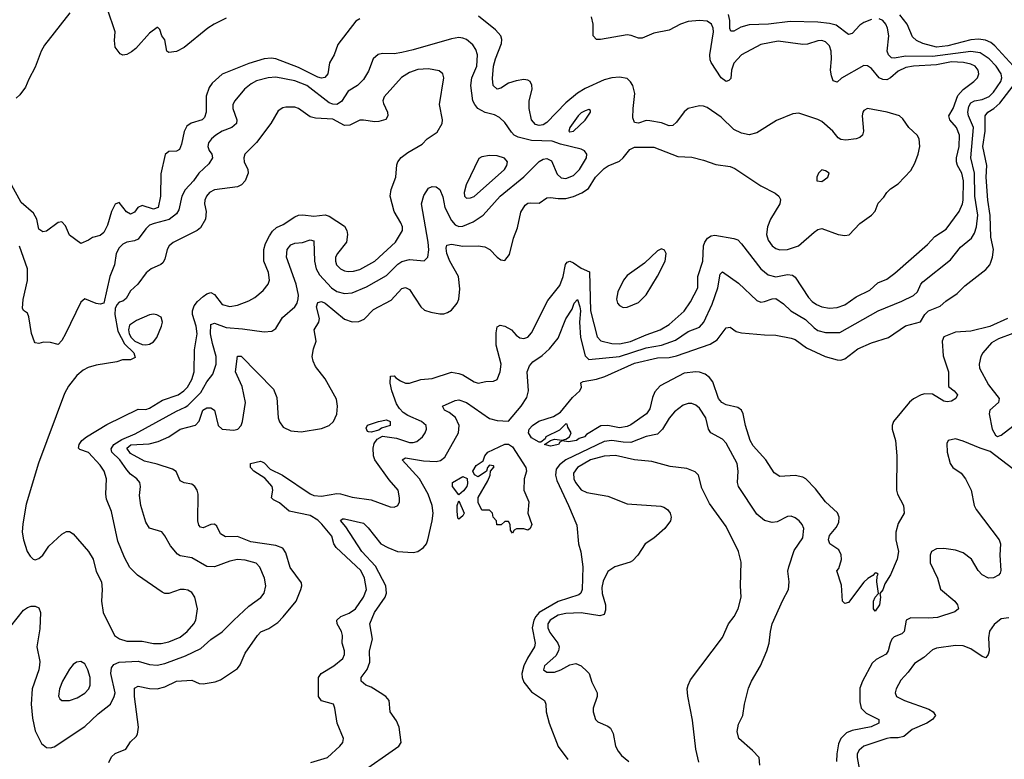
# Model space of a CAD drawing. Header units: inches. Extents: x 1694797 to 1849917, y 907313 to 1017959.
# Tile 700 of 834: x 1824009 to 1829166, y 963741 to 967614. Entities that reach past the tile are written whole.
import ezdxf

# ---------------------------------------------------------------- set-up
doc = ezdxf.new("R2010")
doc.units = ezdxf.units.IN
doc.header["$MEASUREMENT"] = 0
doc.layers.add('B8926', color=7, linetype='Continuous')

msp = doc.modelspace()

# ---------------------------------------------------------------- linework, layer by layer
at = {"layer": 'B8926', "color": 5}
for points, elevation in [([(1825090, 967622.4), (1825028.6, 967591.4), (1824995.5, 967570), (1824870, 967468.4), (1824830, 967447.8), (1824790, 967443.1), (1824779.6, 967450), (1824769.5, 967509.5), (1824753.2, 967530), (1824742.5, 967562.5), (1824733, 967573), (1824730, 967573.3), (1824690, 967543.8), (1824617.2, 967462.8), (1824594.8, 967445.2), (1824570, 967432.5), (1824550, 967429), (1824535.4, 967435.4), (1824508.7, 967470), (1824505.3, 967505.3), (1824509.5, 967550), (1824469.6, 967669.5)], 580), ([(1825790, 967618.9), (1825770, 967606.3), (1825676, 967484), (1825656.5, 967430), (1825631.5, 967388.5), (1825622.9, 967330), (1825607.7, 967312.3), (1825590, 967308.4), (1825570, 967313.8), (1825470, 967363.5), (1825351.6, 967408.4), (1825326.9, 967413.1), (1825290, 967408.8), (1825210, 967384.3), (1825070, 967328.7), (1825017.6, 967282.4), (1825001.3, 967258.7), (1824986.7, 967213.3), (1824985.9, 967130), (1824977.1, 967102.9), (1824964.9, 967090), (1824907.5, 967072.5), (1824884.2, 967055.8), (1824870.7, 967029.3), (1824857.5, 966962.5), (1824846.2, 966933.8), (1824830, 966925.3), (1824790, 966924.2), (1824771.8, 966908.2), (1824747.8, 966807.8), (1824746.8, 966690), (1824734.2, 966630), (1824710, 966622.6), (1824650, 966640.4), (1824628.5, 966631.5), (1824610, 966606.8), (1824590, 966595.4), (1824568.8, 966608.8), (1824530, 966657.3), (1824510, 966648.9), (1824490.6, 966610), (1824470, 966538.5), (1824450, 966500.5), (1824430, 966484.7), (1824390, 966474), (1824370, 966459.7), (1824330, 966442), (1824270, 966486), (1824250, 966534), (1824230, 966556), (1824210, 966552), (1824150, 966506), (1824130, 966504.2), (1824110, 966518), (1824099.9, 966570), (1824081.9, 966601.9), (1824017.8, 966657.8), (1823966.5, 966750)], 620), ([(1824271.7, 967650), (1824140, 967480), (1824121.6, 967450), (1824090, 967366), (1824056.5, 967303.5), (1824039.8, 967260.2), (1824010, 967221.1), (1823990, 967202.7)], 580), ([(1824475.4, 963724.6), (1824490, 963754.9), (1824510, 963772), (1824565.4, 963794.6), (1824590, 963833), (1824619.7, 963860.3), (1824626.9, 963873.1), (1824632.1, 963910), (1824609.9, 964070.1), (1824610, 964114.4), (1824630, 964124.4), (1824690, 964112.1), (1824730, 964110.8), (1824770, 964120.6), (1824830, 964150.1), (1824910, 964155.5), (1824950, 964139), (1824970, 964135.8), (1825033.2, 964146.8), (1825061.7, 964158.3), (1825150, 964217.6), (1825163.5, 964236.5), (1825190, 964297.1), (1825254.5, 964390), (1825272, 964408), (1825314.4, 964425.6), (1825361.7, 964458.4), (1825390, 964486.7), (1825457, 964570), (1825482.3, 964630), (1825487.8, 964650), (1825485.2, 964665.2), (1825426.2, 964746.2), (1825402.7, 964822.7), (1825387.3, 964847.3), (1825350, 964861.7), (1825219.9, 964879.9), (1825150, 964907.9), (1825086.8, 964906.9), (1825061.8, 964921.8), (1825042.3, 964962.3), (1825030, 964973.2), (1825010, 964971.3), (1824970, 964954.1), (1824956.3, 964956.3), (1824947, 964967), (1824942.8, 964990), (1824944.6, 965130), (1824939.3, 965150), (1824927.1, 965170), (1824910, 965182.2), (1824870, 965188.2), (1824850, 965199.8), (1824828.3, 965248.3), (1824810, 965261.4), (1824730, 965287.3), (1824662.3, 965302.3), (1824590, 965343.3), (1824569.9, 965370), (1824591.5, 965388.5), (1824686.7, 965393.3), (1824735.3, 965404.7), (1824789.8, 965430), (1824850, 965470.1), (1824929.3, 965490.7), (1824950, 965511.8), (1824969.2, 965570), (1824990, 965581.3), (1825010, 965581.1), (1825028.7, 965568.7), (1825049.5, 965490), (1825070, 965470.2), (1825130, 965464.8), (1825152.6, 965470), (1825170, 965488.8), (1825176.8, 965510), (1825191.8, 965610), (1825173.8, 965693.8), (1825140.4, 965770), (1825150, 965852.7), (1825170, 965852.6), (1825338.9, 965678.9), (1825356.3, 965636.3), (1825362.9, 965530), (1825370, 965507.9), (1825390, 965480.7), (1825430, 965462), (1825483.5, 965456.5), (1825590, 965473.6), (1825630, 965488.4), (1825653.2, 965510), (1825670.8, 965549.2), (1825673.8, 965590), (1825668, 965628), (1825610, 965733.3), (1825558, 965798), (1825545.8, 965825.8), (1825541.5, 965850), (1825548.2, 965890), (1825562.3, 965930), (1825551, 965990), (1825575.3, 966030), (1825580.3, 966050), (1825564.6, 966110), (1825570, 966132.5), (1825590, 966139.4), (1825610, 966130.5), (1825710, 966045.5), (1825750, 966032.5), (1825785.6, 966034.4), (1825813.3, 966046.7), (1825862.6, 966097.4), (1825954.9, 966145.1), (1826010, 966207.3), (1826030, 966212), (1826050, 966201.8), (1826110, 966111.3), (1826130, 966093.7), (1826162, 966082), (1826210, 966074.8), (1826230, 966074.3), (1826250, 966080.2), (1826270, 966093.2), (1826301.3, 966130), (1826310, 966150.7), (1826314.8, 966205.2), (1826307.5, 966270), (1826261.5, 966350), (1826246.7, 966390), (1826242.7, 966417.3), (1826246, 966434), (1826270, 966438.3), (1826330, 966427.7), (1826410, 966429.3), (1826445.1, 966425.1), (1826471, 966411), (1826510, 966370.4), (1826530, 966356.3), (1826550, 966353.4), (1826575, 966384.9), (1826595.6, 966470), (1826616.2, 966523.8), (1826634.1, 966605.9), (1826657.3, 966642.7), (1826670, 966652.8), (1826684.9, 966655.1), (1826730, 966654.2), (1826770, 966680.7), (1826790, 966683.2), (1826830, 966677.8), (1826870, 966678.4), (1826910, 966688.1), (1826953.1, 966706.9), (1826989, 966731), (1827024.9, 966790), (1827070, 966834.5), (1827090.9, 966849.1), (1827150, 966873.9), (1827169.1, 966890), (1827204.7, 966935.3), (1827230, 966946.4), (1827330, 966946.4), (1827457, 966897), (1827530, 966893.7), (1827590, 966879.4), (1827656, 966856), (1827730, 966845.1), (1827754.7, 966834.7), (1827890, 966744.5), (1827966.5, 966706.5), (1827984.7, 966690), (1827993.1, 966673.1), (1827990.7, 966650), (1827941.5, 966570), (1827926.3, 966530), (1827921.3, 966490), (1827930, 966460.5), (1827950, 966430.7), (1827970, 966415.5), (1827990, 966409.2), (1828030.1, 966410.1), (1828087.9, 966430), (1828170, 966502.2), (1828190, 966515.8), (1828210, 966520.9), (1828296.3, 966490), (1828330, 966483.7), (1828352.7, 966487.3), (1828410, 966546.3), (1828470.9, 966590), (1828489.2, 966610.8), (1828505.8, 966654.2), (1828535, 966685), (1828550.9, 966710), (1828570, 966729.1), (1828610, 966754.9), (1828676.1, 966823.9), (1828697.9, 966862.1), (1828714, 966910), (1828723.2, 966950), (1828719.8, 966990), (1828708.9, 967010), (1828666.8, 967050), (1828635, 967095), (1828616.9, 967110), (1828552.3, 967130), (1828450, 967149.8), (1828430, 967138.9), (1828424.7, 967130), (1828421.5, 967110), (1828429.4, 967030), (1828423.5, 967010), (1828410, 966997.1), (1828390.5, 966990), (1828335.8, 966984.2), (1828310, 966987.1), (1828295.4, 966995.4), (1828268.5, 967030), (1828210, 967081.2), (1828190, 967091.7), (1828090, 967124.6), (1828059, 967121), (1827973.4, 967086.6), (1827870, 967022.5), (1827830, 967010.6), (1827790, 967019.9), (1827750, 967039.1), (1827683, 967103), (1827610, 967154.6), (1827590, 967161.8), (1827570, 967163.7), (1827510.9, 967149.1), (1827490, 967131.1), (1827450, 967078), (1827430, 967060.4), (1827410, 967058.5), (1827370, 967073.8), (1827310, 967084.8), (1827290, 967085.8), (1827250, 967071.6), (1827230, 967076), (1827220.9, 967100.9), (1827221.7, 967150), (1827231.5, 967228.5), (1827219.7, 967270), (1827208.8, 967288.8), (1827190, 967305.4), (1827150, 967313), (1827110, 967309.2), (1827070, 967299.1), (1826970, 967254.1), (1826930, 967229.5), (1826870, 967178.1), (1826770, 967075.4), (1826750, 967064.2), (1826730, 967060.4), (1826710, 967066), (1826689.9, 967089.9), (1826677.3, 967150), (1826678.3, 967190), (1826693.1, 967250), (1826691.8, 967271.8), (1826682, 967290), (1826670, 967298), (1826650, 967301.2), (1826610, 967294.4), (1826570, 967282.1), (1826530, 967255.5), (1826510, 967250.9), (1826489.4, 967269.4), (1826486.3, 967306.4), (1826490.8, 967370), (1826501.3, 967410), (1826532.2, 967490), (1826534.1, 967510), (1826530, 967529.3), (1826501.5, 967561.5), (1826411.8, 967631.8)], 620), ([(1825534.8, 963725.2), (1825620.7, 963750), (1825686, 963810), (1825700.9, 963830), (1825705.1, 963850), (1825672.4, 963930), (1825660.5, 964010), (1825652, 964030), (1825590, 964048.3), (1825573.5, 964070), (1825574.5, 964170), (1825588.5, 964190), (1825654.8, 964230), (1825701.5, 964270), (1825710.5, 964290), (1825709.9, 964310), (1825698.6, 964350), (1825700.6, 964390), (1825694.5, 964410), (1825671.8, 964450), (1825670.6, 964470), (1825690.4, 964489.6), (1825734.1, 964505.9), (1825768.2, 964530), (1825809.8, 964590), (1825825.4, 964630), (1825814.6, 964690), (1825795.2, 964730), (1825666.9, 964850), (1825655.4, 964870), (1825644.1, 964910), (1825592.3, 964972.3), (1825570, 964994.3), (1825530, 965017.2), (1825419.9, 965039.9), (1825370, 965083.8), (1825339.2, 965099.2), (1825328.2, 965110), (1825335.9, 965150), (1825331.9, 965170), (1825293.6, 965213.6), (1825236.1, 965250), (1825217.3, 965270), (1825218.7, 965290), (1825270, 965302.9), (1825279, 965299), (1825290, 965293.4), (1825320.5, 965260.5), (1825385, 965230), (1825530, 965131.9), (1825550, 965122.9), (1825590, 965118.8), (1825670, 965133.9), (1825690, 965132), (1825750, 965113.9), (1825850, 965100.6), (1825950, 965063.6), (1825970, 965062), (1825989.7, 965070.3), (1825997.7, 965090), (1825999.3, 965110), (1825991.2, 965150), (1825944.8, 965204.8), (1825868.8, 965308.8), (1825862.9, 965330), (1825861.1, 965370), (1825865.3, 965394.7), (1825881.7, 965418.3), (1825910, 965433.1), (1825983.3, 965423.4), (1826050, 965400.7), (1826070, 965400.2), (1826090, 965406), (1826118.9, 965430), (1826132.6, 965450), (1826139.7, 965470), (1826138.7, 965490), (1826113.6, 965510), (1826041.3, 965541.3), (1826017.3, 965557.3), (1825997.6, 965577.6), (1825983.1, 965603.1), (1825957.8, 965670), (1825949.2, 965710.8), (1825952.1, 965747.9), (1825970, 965750.2), (1825978.9, 965738.9), (1826003.4, 965723.4), (1826030, 965711.8), (1826050, 965710.2), (1826110, 965730.2), (1826170, 965735.8), (1826270, 965767.8), (1826310, 965762.1), (1826330, 965754.1), (1826390, 965717.5), (1826410, 965710.2), (1826450, 965719), (1826490, 965721.3), (1826509.8, 965730.2), (1826526.2, 965770), (1826530.6, 965810), (1826505.1, 965910), (1826504.7, 965975.3), (1826510, 966005.5), (1826526.1, 966013.9), (1826550, 966010.1), (1826585, 965990), (1826610, 965962.2), (1826629.1, 965949.1), (1826650, 965945.5), (1826670, 965951.3), (1826690, 965974.9), (1826775.9, 966144.1), (1826837.9, 966222.1), (1826855.4, 966270), (1826867.6, 966332.4), (1826876, 966344), (1826890, 966350.2), (1826910, 966341.8), (1826950, 966313.3), (1826993.6, 966293.6), (1826999.2, 966090), (1827033.9, 965953.9), (1827053.4, 965933.4), (1827110, 965918.4), (1827150, 965916.8), (1827208.7, 965928.7), (1827290, 965964.4), (1827363.8, 965990), (1827410, 966018.9), (1827490, 966088.4), (1827522.7, 966137.3), (1827560.5, 966210), (1827561.7, 966270), (1827586.8, 966350), (1827591.4, 966430), (1827597.1, 966450), (1827610.9, 966470), (1827630, 966481.9), (1827650, 966485.7), (1827749.3, 966469.3), (1827770, 966460.8), (1827790, 966440.8), (1827890.6, 966310), (1827930, 966277.6), (1827970, 966268), (1828030, 966279.3), (1828057, 966277), (1828070, 966266.4), (1828139.7, 966159.7), (1828159.1, 966139.1), (1828183, 966123), (1828210, 966111.5), (1828250, 966103.4), (1828290, 966106.3), (1828330, 966120.9), (1828390, 966163.3), (1828461.3, 966198.7), (1828503.7, 966236.3), (1828550, 966255.9), (1828593.3, 966286.7), (1828763.6, 966436.4), (1828801.3, 966478.7), (1828861.9, 966518.1), (1828930, 966609.1), (1828946.7, 966650), (1828949.9, 966670), (1828951.9, 966770), (1828944.3, 966810), (1828921.3, 966850), (1828915.1, 966870), (1828915.3, 966890), (1828930, 966950.7), (1828931.2, 967010), (1828916.4, 967050), (1828880.9, 967090), (1828876.1, 967110), (1828898.1, 967150), (1828922.5, 967217.5), (1828950, 967248.7), (1829006, 967290), (1829025.3, 967310), (1829032.7, 967330), (1829029.8, 967350), (1829013.3, 967370), (1828990, 967382.1), (1828952.7, 967390), (1828890, 967393.7), (1828810, 967377.9), (1828689.6, 967370.4), (1828650, 967363.1), (1828610, 967344.4), (1828570, 967309.2), (1828550, 967299.9), (1828530, 967300.9), (1828509.9, 967310), (1828470, 967358.8), (1828450, 967372.7), (1828430, 967373.6), (1828312.8, 967307.2), (1828290, 967287.1), (1828270, 967294.7), (1828260.5, 967320.5), (1828255.6, 967350), (1828261.1, 967410), (1828258.6, 967450), (1828250, 967477.4), (1828230, 967498.4), (1828210, 967504.4), (1828190, 967503.2), (1828134.4, 967485.6), (1828110, 967483.9), (1827981.1, 967501.1), (1827890, 967484.9), (1827790, 967429.8), (1827750, 967386.6), (1827736.4, 967350), (1827733.6, 967306.4), (1827723.9, 967296), (1827710, 967290.5), (1827683.6, 967310), (1827629.9, 967390), (1827624.7, 967404.7), (1827622.9, 967430), (1827643.4, 967550), (1827641.4, 967570), (1827633.1, 967590), (1827610, 967605.6), (1827569.9, 967609.9), (1827510, 967604.7), (1827470, 967590.8), (1827410, 967560.2), (1827330, 967542.9), (1827270, 967516.8), (1827250, 967517.3), (1827212, 967532), (1827190, 967534.8), (1827051.3, 967510), (1827030, 967511.3), (1827012.8, 967530), (1827012.8, 967590), (1827004.7, 967630)], 580), ([(1825780.1, 963659.9), (1825995, 963810), (1826007.9, 963830), (1825997.2, 963910), (1825982.7, 963942.7), (1825949.8, 963990), (1825943.7, 964050), (1825926.8, 964070), (1825898, 964090), (1825850, 964118.5), (1825821.3, 964130), (1825797.4, 964150), (1825798.3, 964170), (1825828.7, 964211.3), (1825843.4, 964250), (1825842.1, 964310), (1825857.1, 964370), (1825842.6, 964450), (1825868.3, 964510), (1825923.1, 964590), (1825930.5, 964610.5), (1825926.9, 964650), (1825873.4, 964753.4), (1825800.4, 964830), (1825717.9, 964957.9), (1825690, 964992), (1825700.3, 964999.7), (1825710, 965000.2), (1825810, 964977.6), (1825834.2, 964954.2), (1825901.2, 964870), (1825937, 964850), (1825988.4, 964830), (1826070, 964823.4), (1826095, 964830), (1826124, 964850), (1826139.6, 964870), (1826147.5, 964890), (1826170, 964990.7), (1826175.4, 965030), (1826169.2, 965070), (1826149.4, 965129.4), (1826103.5, 965210), (1826011.8, 965310), (1826030, 965320.7), (1826124.4, 965304.4), (1826190, 965301.4), (1826213.9, 965306.1), (1826236.7, 965323.3), (1826307.5, 965450), (1826311.3, 965490), (1826291.9, 965531.9), (1826257.9, 965557.9), (1826233.7, 965570), (1826223.6, 965590), (1826290, 965620.6), (1826310, 965624), (1826350, 965609.5), (1826470, 965525.4), (1826510, 965514.8), (1826570, 965511.7), (1826635.8, 965590), (1826664.8, 965635.2), (1826673.2, 965670), (1826667.2, 965770), (1826679, 965801), (1826697.5, 965822.5), (1826745, 965855), (1826784.1, 965890), (1826830, 965946.3), (1826870, 966048.1), (1826902, 966098), (1826912.4, 966130), (1826930, 966148.9), (1826943.6, 966110), (1826945.7, 966090), (1826941, 966030), (1826946.1, 965950), (1826970, 965853.8), (1826990, 965834), (1827150, 965851.1), (1827290, 965896.7), (1827370, 965910.1), (1827443.2, 965936.8), (1827510, 965980.8), (1827570, 966004.7), (1827591.8, 966030), (1827635.6, 966124.4), (1827665.8, 966210), (1827678.4, 966281.6), (1827690, 966294.7), (1827774.7, 966234.7), (1827870, 966143.2), (1827890, 966135.6), (1827910, 966137.7), (1827950, 966152.9), (1827970, 966154), (1828010, 966127.1), (1828048.2, 966090), (1828124.2, 966044.2), (1828170, 966000.2), (1828190, 965986.8), (1828230, 965976.6), (1828304.1, 965975.9), (1828505.4, 966090), (1828630, 966140.2), (1828690, 966170.2), (1828710.9, 966189.1), (1828729.1, 966230), (1828739, 966241), (1828883.5, 966356.5), (1828937.1, 966422.9), (1828993.4, 966470), (1829010, 966496), (1829021.2, 966530), (1829027.5, 966590), (1829011.9, 966690), (1829010.5, 966810), (1828991.5, 966890), (1829004, 967050), (1828979.2, 967110), (1828975.8, 967130), (1828980.6, 967159.4), (1828990, 967178.8), (1829010, 967190.1), (1829050, 967196.1), (1829087.5, 967212.4), (1829110, 967235.1), (1829148.1, 967290), (1829153.2, 967310), (1829149.9, 967330), (1829123.3, 967370), (1829086.5, 967410), (1829040, 967440), (1828990, 967448.5), (1828790, 967421.8), (1828650, 967423.8), (1828590, 967412.1), (1828574.8, 967414.8), (1828559.6, 967430), (1828552.5, 967450), (1828562, 967530), (1828553.8, 967570), (1828545.8, 967590), (1828530, 967609.8), (1828510, 967618)], 560), ([(1828470, 967615.8), (1828430, 967599), (1828410, 967585.6), (1828370, 967542.7), (1828350, 967536.4), (1828285, 967585), (1828250, 967595.1), (1828190, 967602.1), (1828044.2, 967604.2), (1827931.1, 967591.1), (1827830, 967587.7), (1827785.7, 967574.3), (1827750, 967553.5), (1827733.8, 967553.8), (1827728.1, 967568.1), (1827727.8, 967610), (1827721.5, 967641.5)], 560), ([(1829212.5, 967372.5), (1829117, 967477), (1829094.9, 967494.9), (1829067.8, 967507.8), (1829030, 967512.3), (1828990, 967507.9), (1828870, 967477.4), (1828810.4, 967470.4), (1828739.7, 967490), (1828705.5, 967505.5), (1828684.8, 967524.8), (1828657, 967590), (1828619.6, 967639.6)], 540), ([(1823930, 964397), (1824030, 964522), (1824050, 964536.9), (1824070, 964542.6), (1824090, 964543.1), (1824110, 964534), (1824117.4, 964510), (1824114.7, 964425.3), (1824098.6, 964330), (1824114.3, 964254.3), (1824113.7, 964233.7), (1824110.1, 964210), (1824074.7, 964110), (1824069.2, 964030), (1824076.2, 963956.2), (1824091, 963890), (1824124, 963824), (1824150, 963803.5), (1824170, 963801.6), (1824190, 963807.5), (1824350, 963912.8), (1824421, 963979), (1824485.6, 964030), (1824504.8, 964070), (1824509.2, 964090), (1824486.4, 964190), (1824490, 964220.4), (1824502.2, 964237.8), (1824529.9, 964250.1), (1824630, 964254.7), (1824690, 964238), (1824730, 964235.1), (1824770, 964243.1), (1824876.8, 964283.2), (1824957.7, 964322.3), (1825010, 964368.4), (1825070, 964408.3), (1825130.7, 964470), (1825210, 964542.6), (1825271.6, 964588.4), (1825290, 964610.6), (1825298.2, 964650), (1825290.6, 964690), (1825267.1, 964747.2), (1825248.4, 964768.4), (1825190, 964783.6), (1825150, 964787.2), (1825110, 964778.8), (1825030, 964748.4), (1824990, 964750.8), (1824910, 964796.1), (1824850, 964807.1), (1824835.7, 964815.7), (1824799.4, 964859.4), (1824770, 964912.3), (1824753.3, 964933.3), (1824690, 964952), (1824670, 964982.7), (1824643.5, 965070), (1824637.5, 965122.5), (1824641.7, 965170), (1824638.9, 965190), (1824623, 965210), (1824590, 965234.8), (1824570, 965257), (1824533.8, 965310), (1824491.8, 965350), (1824487.6, 965367.6), (1824503.1, 965390), (1824543.4, 965416.6), (1824614.1, 965445.9), (1824830, 965564.4), (1824875.1, 965584.9), (1824890, 965594.6), (1824957.9, 965662.1), (1824990, 965717.6), (1825021.3, 965758.7), (1825037.8, 965810), (1825038.9, 965850), (1825018.4, 965918.4), (1825008.8, 965968.8), (1825010, 966017.7), (1825030, 966025.3), (1825090, 966001.7), (1825176.2, 965996.2), (1825290, 965979), (1825330, 965982.6), (1825350, 965997.1), (1825385.4, 966054.6), (1825450, 966110.3), (1825462.4, 966130), (1825468.3, 966151.7), (1825469.1, 966170.9), (1825457.9, 966230), (1825406, 966370), (1825410.5, 966410), (1825430, 966435.1), (1825450, 966443.2), (1825490, 966447.9), (1825530, 966462.3), (1825550, 966456), (1825553.2, 966350), (1825562.3, 966310), (1825578.6, 966278.6), (1825642.2, 966210), (1825670, 966190.6), (1825710, 966181.3), (1825750, 966183.5), (1825825.4, 966214.6), (1825930, 966274.2), (1825990, 966333.5), (1826010, 966347.7), (1826050, 966358.6), (1826128.1, 966351.9), (1826147.6, 966370), (1826151.6, 966408.4), (1826148.1, 966450), (1826113.8, 966650), (1826125.9, 966694.1), (1826150, 966731.6), (1826170, 966740.8), (1826190, 966739), (1826210, 966724.2), (1826225.9, 966685.9), (1826236.1, 966630), (1826270, 966563.5), (1826290, 966539.5), (1826310, 966531.3), (1826330, 966533), (1826384.2, 966555.8), (1826435.8, 966590), (1826525.7, 966690), (1826648.8, 966791.2), (1826730, 966872.2), (1826750, 966884.2), (1826770, 966886.9), (1826794.8, 966874.8), (1826824.9, 966804.9), (1826845.3, 966785.3), (1826870, 966782.8), (1826910, 966798.8), (1826941.8, 966830), (1826977.3, 966890), (1826979.2, 966910), (1826967.1, 966927.1), (1826950, 966936.2), (1826841.7, 966961.7), (1826798.5, 966978.5), (1826690, 966981), (1826619.1, 966999.1), (1826599.8, 967010), (1826585.1, 967025.1), (1826550, 967076), (1826522.6, 967102.6), (1826495.8, 967115.8), (1826447.7, 967127.7), (1826409.5, 967149.5), (1826392.5, 967170), (1826383, 967190), (1826371.4, 967270), (1826377.5, 967310), (1826402.6, 967370), (1826407.2, 967430), (1826398.3, 967458.3), (1826382.6, 967482.6), (1826350, 967509.9), (1826330, 967516.7), (1826310, 967520.2), (1826270, 967514.5), (1826070, 967455.5), (1826010, 967441.9), (1825970, 967435.5), (1825910, 967437), (1825887.4, 967432.6), (1825860.3, 967410), (1825836, 967344), (1825810, 967301.7), (1825778.9, 967270), (1825730, 967239.2), (1825693.9, 967186.1), (1825670, 967170.9), (1825650, 967171.5), (1825630, 967178.9), (1825513.7, 967270), (1825450, 967294.1), (1825350, 967313.5), (1825310, 967309.9), (1825250, 967293.2), (1825222.1, 967277.9), (1825187.4, 967250), (1825136.8, 967190), (1825126.2, 967170), (1825125, 967150), (1825146.7, 967090), (1825144.1, 967070), (1825120.9, 967050), (1825070.2, 967030), (1825036.8, 967010), (1825013.5, 966990), (1824999, 966970), (1824994.2, 966950), (1825001.5, 966930), (1825016, 966910), (1825018.9, 966890), (1825000, 966860), (1824947.6, 966810), (1824919.3, 966770), (1824876.6, 966723.4), (1824859.2, 966690), (1824842.1, 966617.9), (1824830, 966596.8), (1824792.6, 966567.4), (1824712.7, 966547.3), (1824690, 966537.4), (1824670, 966519.4), (1824630, 966465.5), (1824610, 966455.8), (1824570, 966449.8), (1824550, 966439.3), (1824530, 966420.4), (1824514.8, 966390), (1824505.8, 966330), (1824481.7, 966270), (1824450, 966129.6), (1824430, 966124.2), (1824410, 966128), (1824350, 966153), (1824330, 966135.8), (1824250, 965969.7), (1824230, 965933.6), (1824210, 965914), (1824170, 965923.7), (1824134, 965926), (1824110, 965919.5), (1824090, 965922.7), (1824087.6, 965927.6), (1824071.8, 965971.8), (1824058, 966058), (1824050, 966078), (1824030, 966092), (1824024.5, 966104.5), (1824028.2, 966148.2), (1824050.8, 966249.2), (1824050.9, 966310), (1824008.7, 966428.7)], 640), ([(1829182.2, 966050), (1829090, 966006.9), (1828990, 965983.8), (1828910, 965978), (1828850, 965954.2), (1828840.7, 965930), (1828845.3, 965854.8), (1828873.7, 965770), (1828873, 965693), (1828903.8, 965670), (1828920.5, 965650), (1828912.7, 965630), (1828890, 965617.4), (1828866.1, 965613.9), (1828850, 965616.1), (1828790, 965653.8), (1828750, 965655.9), (1828730, 965649.8), (1828690, 965629), (1828668.9, 965611.1), (1828585.5, 965510), (1828578.3, 965490), (1828579.1, 965470), (1828597, 965410), (1828602.3, 965330), (1828600.9, 965150), (1828606.7, 965130), (1828637.3, 965070), (1828640.7, 965030), (1828610, 964976), (1828597.4, 964930), (1828598.5, 964890), (1828611.4, 964830), (1828605.3, 964790), (1828570, 964707), (1828540.6, 964659.4), (1828530, 964629.2), (1828514, 964610), (1828518, 964590), (1828512.4, 964550), (1828490, 964517.2), (1828480.9, 964530), (1828481.6, 964570), (1828489.7, 964590.3), (1828506.6, 964610), (1828498, 964670), (1828500.2, 964699.8), (1828506, 964710), (1828496.4, 964716.4), (1828490, 964718), (1828476.9, 964703.1), (1828451.1, 964688.9), (1828430.9, 964669.1), (1828350, 964562), (1828330, 964558), (1828318, 964570), (1828313.6, 964653.6), (1828289.1, 964729.1), (1828298.8, 964741.2), (1828313, 964787), (1828311.9, 964811.9), (1828299.1, 964839), (1828252.8, 964870), (1828245.2, 964890), (1828250, 964913.2), (1828285, 964955), (1828299, 964981), (1828301.5, 965010), (1828292.7, 965032.7), (1828230, 965088.7), (1828177.7, 965157.7), (1828126.3, 965210), (1828110, 965219.3), (1828070, 965227), (1827990, 965223), (1827961, 965241), (1827916.9, 965310), (1827850, 965383.5), (1827834.8, 965410), (1827810, 965489.4), (1827798.4, 965550), (1827789.2, 965569.2), (1827770, 965583.5), (1827710, 965597.3), (1827686.9, 965610), (1827669.5, 965630), (1827638.7, 965718.7), (1827621.2, 965741.2), (1827598.6, 965758.6), (1827570, 965768.6), (1827550, 965769.9), (1827490, 965762.8), (1827363.7, 965696.3), (1827334.9, 965665.1), (1827323.6, 965636.4), (1827310, 965576.2), (1827291.3, 965550), (1827210, 965493.3), (1827190, 965483.9), (1827150, 965476.8), (1827090, 965489.9), (1827053.2, 965486.9), (1826978, 965442), (1826967.3, 965430), (1826939, 965421), (1826924.7, 965410), (1826884.1, 965404.1), (1826850, 965408.7), (1826838, 965402), (1826831.3, 965390), (1826790, 965380.9), (1826758, 965390), (1826788.9, 965411.1), (1826810, 965418), (1826850, 965412), (1826870, 965418), (1826888, 965430), (1826898, 965450), (1826880.4, 965480.4), (1826876.4, 965496.4), (1826870, 965498), (1826836, 965464), (1826764.9, 965430), (1826761, 965419), (1826738, 965402), (1826730, 965402), (1826690, 965424.6), (1826674.7, 965450), (1826677.5, 965470), (1826695, 965490), (1826728, 965512), (1826804.4, 965535.6), (1826841.1, 965558.9), (1826904.6, 965635.4), (1826942.6, 965670), (1826951, 965690), (1826947.8, 965712.2), (1826961.1, 965718.9), (1827030, 965731.4), (1827074.2, 965745.8), (1827230, 965815.5), (1827350, 965843), (1827410, 965846), (1827450, 965854.9), (1827624.7, 965915.3), (1827661.9, 965938.1), (1827710, 966001.3), (1827730, 966004.4), (1827762.2, 965982.2), (1827790, 965974.3), (1827910, 965963.2), (1827970, 965962.7), (1828050, 965946.8), (1828070, 965939.2), (1828130, 965896.3), (1828227.6, 965850), (1828290, 965833), (1828310, 965831.9), (1828330, 965837.9), (1828399.4, 965890), (1828470, 965921.3), (1828558.9, 965950), (1828648.2, 966011.8), (1828727.7, 966032.3), (1828749.9, 966070), (1828769.8, 966090), (1828830, 966114), (1828859.2, 966140.8), (1828918.9, 966181.1), (1828959.7, 966220.3), (1829070, 966305.7), (1829089.9, 966330.1), (1829095.7, 966344.3), (1829103.9, 966370), (1829108.7, 966410), (1829094.6, 966474.6), (1829091.7, 966588.3), (1829079.5, 966670), (1829070.4, 966790), (1829073.7, 966850), (1829053.3, 966950), (1829065, 967030), (1829066.5, 967110), (1829079.4, 967130), (1829111, 967149), (1829142.6, 967177.4), (1829230.2, 967289.8)], 540), ([(1829210, 965971.3), (1829136.1, 965943.9), (1829098.4, 965921.6), (1829054.3, 965870), (1829043.5, 965850), (1829034.2, 965810), (1829036.3, 965790), (1829082.9, 965702.8), (1829138.3, 965630), (1829135.8, 965610), (1829090.4, 965570), (1829086, 965550), (1829103, 965470), (1829119.1, 965439.1), (1829130, 965430.8), (1829150, 965438), (1829210, 965484.9)], 560), ([(1827885.4, 963710), (1827882, 963750), (1827847.9, 963788), (1827776.2, 963850), (1827766.2, 963886.2), (1827774.3, 963925.7), (1827796.2, 963970), (1827805.1, 964030), (1827826.3, 964113.7), (1827842, 964150), (1827889.6, 964230), (1827922.2, 964310), (1827934.7, 964350), (1827940.9, 964410), (1827950.9, 964450), (1828006.1, 964573.9), (1828036.3, 964630), (1828039.1, 964670), (1828032.7, 964727.3), (1828037.4, 964750), (1828066, 964834), (1828110, 964901), (1828115.4, 964950), (1828108, 964970), (1828091.5, 964990), (1828070, 965006.3), (1828050, 965014), (1828030, 965012.8), (1827975.6, 964984.4), (1827950, 964980.5), (1827910, 964991.1), (1827870, 965024.4), (1827774.2, 965170), (1827769, 965190), (1827771.8, 965250), (1827766.8, 965290), (1827710, 965396.9), (1827690, 965418.3), (1827629.4, 965450), (1827617, 965470), (1827603.5, 965530), (1827570, 965579.7), (1827550, 965596.4), (1827530, 965604.2), (1827510, 965604.5), (1827484, 965596), (1827438.7, 965561.3), (1827410, 965528.2), (1827376.5, 965470), (1827350, 965444.5), (1827290, 965430.9), (1827210, 965400.8), (1827170, 965401.5), (1827110, 965411.5), (1827070, 965405.9), (1826870.1, 965310), (1826836.2, 965283.8), (1826819.8, 965260.2), (1826815.7, 965230), (1826821.8, 965201.8), (1826884.4, 965070), (1826926.7, 964966.7), (1826936, 964870), (1826947.7, 964827.7), (1826959.1, 964750), (1826954.8, 964630), (1826948.2, 964611.8), (1826936.8, 964603.2), (1826830, 964566.9), (1826730.7, 964510), (1826712.2, 964490), (1826701.6, 964470), (1826693.6, 964430), (1826708.4, 964350), (1826705.8, 964330), (1826669, 964271), (1826649.7, 964230.3), (1826639.6, 964190), (1826640.7, 964170), (1826650, 964144.8), (1826690, 964094.7), (1826757.1, 964050), (1826764.6, 964030), (1826767.2, 963990), (1826782.3, 963930), (1826829, 963809), (1826880.9, 963740.9)], 560), ([(1829210, 965261.5), (1829092.7, 965352.7), (1829039.5, 965370), (1828950, 965408), (1828910, 965419.3), (1828872, 965410), (1828864.5, 965395.5), (1828866, 965350), (1828883.1, 965290), (1828896.4, 965270), (1828939.2, 965239.2), (1828963.2, 965210), (1828992.9, 965150), (1829009, 965070), (1829018.9, 965050), (1829138.7, 964890), (1829146.7, 964870), (1829141.7, 964810), (1829147.3, 964730), (1829144, 964716), (1829134.9, 964705.1), (1829108.6, 964691.4), (1829084, 964690), (1829050, 964707.6), (1829029.8, 964730), (1828994.8, 964790), (1828950, 964822.3), (1828910, 964835.7), (1828850, 964845), (1828810, 964842.6), (1828784.4, 964830), (1828778, 964810), (1828778.3, 964770), (1828816.9, 964690), (1828832.3, 964632.3), (1828907.2, 964570), (1828920.3, 964550), (1828926.4, 964530), (1828906.6, 964513.4), (1828815.5, 964484.5), (1828770, 964480.2), (1828677.2, 964482.8), (1828651.6, 964470), (1828642.2, 964410), (1828630, 964398.4), (1828590, 964382.3), (1828576.8, 964370), (1828567.4, 964350), (1828558.4, 964310), (1828547.8, 964292.2), (1828495.6, 964264.4), (1828474.7, 964245.3), (1828424.1, 964150), (1828410, 964114.5), (1828410, 964042), (1828416.3, 964010), (1828442.2, 963982.2), (1828508, 963950), (1828508.7, 963930), (1828469, 963911), (1828370, 963891.6), (1828340.2, 963879.8), (1828309.8, 963850.2), (1828297.9, 963822.1), (1828288.4, 963770), (1828287.3, 963730)], 560), ([(1827566, 963726), (1827550, 963795.1), (1827533.2, 963946.8), (1827507.7, 964072.3), (1827505.6, 964110), (1827509.8, 964130.2), (1827523, 964157), (1827690, 964379.5), (1827721.5, 964450), (1827751.2, 964488.8), (1827772.7, 964530), (1827787.2, 964590), (1827783.9, 964650), (1827787, 964773), (1827773.1, 964830), (1827710, 964959.6), (1827621.4, 965081.4), (1827581.3, 965161.3), (1827565.1, 965230), (1827547.5, 965247.5), (1827503.7, 965263.7), (1827415.4, 965275.4), (1827320.3, 965300.3), (1827230, 965309.9), (1827130, 965332.7), (1827070, 965329.5), (1826998.2, 965310), (1826930.1, 965270), (1826910, 965239.6), (1826910.8, 965210), (1826919.6, 965190), (1826950, 965151.6), (1826978.7, 965138.7), (1827090, 965119.8), (1827190, 965079.4), (1827366.8, 965066.8), (1827382.2, 965062.2), (1827401.6, 965050), (1827415.3, 965030), (1827421.1, 965010), (1827418, 964990), (1827387.4, 964950), (1827330, 964899.7), (1827284.4, 964870), (1827247.2, 964810), (1827219.3, 964780.7), (1827206.9, 964773.1), (1827125.5, 964750), (1827090, 964725.1), (1827065.7, 964674.3), (1827058.3, 964641.6), (1827059.8, 964610), (1827077.8, 964550), (1827078.1, 964521.9), (1827070, 964500.4), (1827047.8, 964492.2), (1826950, 964508.1), (1826870, 964504.4), (1826830, 964495.5), (1826786.7, 964470), (1826775.3, 964450), (1826775, 964430), (1826786.2, 964406.2), (1826828.1, 964350), (1826833.8, 964330), (1826831.8, 964310), (1826816.8, 964283.2), (1826757.8, 964230), (1826753.1, 964210), (1826770, 964198.2), (1826810, 964198.4), (1826842.6, 964210), (1826890, 964236.5), (1826922.6, 964242.6), (1826950, 964231.3), (1826982, 964202), (1826991, 964190), (1827005.2, 964145.2), (1827034, 964090), (1827032.9, 964070), (1827013.1, 964010), (1827012, 963990), (1827024.9, 963950), (1827037.3, 963937.3), (1827090, 963914.9), (1827103.8, 963903.8), (1827117.1, 963877.1), (1827130.3, 963810), (1827143.5, 963783.5), (1827161.3, 963761.3), (1827200.3, 963730)], 580), ([(1829190, 964482), (1829150, 964476.4), (1829112.1, 964447.9), (1829087.9, 964412.1), (1829082.5, 964377.5), (1829086.8, 964310), (1829082.2, 964290), (1829070, 964272.6), (1829050, 964279.8), (1828990, 964319), (1828950, 964335.7), (1828910, 964337.5), (1828810, 964323.1), (1828790, 964314), (1828745.2, 964274.8), (1828696.2, 964243.8), (1828662.7, 964197.3), (1828623.8, 964156.2), (1828599, 964110), (1828594.3, 964090), (1828601.7, 964070), (1828643.1, 964050), (1828770, 964003.7), (1828793.6, 963990), (1828805.8, 963970), (1828789.2, 963950), (1828761, 963930), (1828683, 963897), (1828639.6, 963860.4), (1828610, 963853.1), (1828570, 963854.6), (1828550, 963849.9), (1828430, 963810.6), (1828405.2, 963790), (1828396, 963770), (1828395.3, 963750), (1828415.9, 963635.9)], 580)]:
    msp.add_lwpolyline(points, dxfattribs=dict(at, elevation=elevation))
for points, elevation in [([(1826150, 967357.3), (1826093.7, 967353.7), (1826050, 967337.2), (1826008.4, 967311.6), (1825919, 967210), (1825911.8, 967190), (1825914.6, 967174.6), (1825934.9, 967130), (1825938, 967110), (1825927.7, 967092.3), (1825890, 967081.6), (1825870, 967079.7), (1825810, 967088.8), (1825790, 967087.7), (1825738.6, 967061.4), (1825710, 967060.3), (1825650, 967093.8), (1825559, 967099), (1825530, 967106), (1825470, 967148.7), (1825450, 967155.4), (1825403, 967157), (1825387.1, 967152.9), (1825363.1, 967136.9), (1825324.2, 967070), (1825250, 966971.1), (1825187.6, 966910), (1825182.5, 966890), (1825184.8, 966870), (1825204.7, 966830), (1825206.7, 966810), (1825190, 966769.6), (1825170.2, 966749.8), (1825150, 966739.8), (1825030, 966723.2), (1825004.2, 966710), (1824986.8, 966690), (1824978.8, 966670), (1824978, 966650), (1824986.5, 966610), (1824982.8, 966570), (1824955.8, 966524.2), (1824939.3, 966510), (1824813.3, 966446.7), (1824791.5, 966430), (1824781.5, 966410), (1824770, 966359.5), (1824758.7, 966341.3), (1824747.8, 966332.2), (1824697.1, 966310), (1824670.9, 966289.1), (1824627.2, 966230), (1824590, 966195), (1824566.5, 966153.5), (1824550, 966140.5), (1824530, 966135.2), (1824518.5, 966121.5), (1824510, 966101.1), (1824507.3, 966070), (1824523.4, 965983.4), (1824557.4, 965917.4), (1824606.4, 965870), (1824614.1, 965845.9), (1824590, 965833.7), (1824547.6, 965832.4), (1824517.7, 965822.3), (1824410, 965805.8), (1824367.4, 965792.6), (1824341.5, 965778.5), (1824309.2, 965750.8), (1824264.9, 965695.1), (1824243.4, 965656.6), (1824107.4, 965292.6), (1824043.5, 965076.5), (1824025.8, 964974.1), (1824022.6, 964930), (1824028.5, 964890), (1824048.9, 964830), (1824064.3, 964804.3), (1824080.5, 964790), (1824090, 964785.8), (1824110, 964792.6), (1824130.8, 964810), (1824162.4, 964857.6), (1824230, 964920.3), (1824253.8, 964933.8), (1824270, 964934), (1824290, 964921.3), (1824370.2, 964830.2), (1824394, 964790), (1824410, 964724.7), (1824437.1, 964670), (1824441.3, 964630), (1824437.6, 964570), (1824446.4, 964510), (1824505.7, 964390), (1824531.5, 964371.5), (1824570, 964359.1), (1824650, 964360.1), (1824710, 964348.4), (1824750, 964348.4), (1824790, 964355.8), (1824850, 964381.2), (1824886.8, 964410), (1824920.5, 964450), (1824931.6, 964470), (1824940.5, 964530), (1824926.6, 964590), (1824910, 964615.1), (1824890, 964627.1), (1824871.2, 964631.2), (1824850, 964629.8), (1824790, 964608.7), (1824770, 964609.8), (1824755.9, 964615.9), (1824625.8, 964705.8), (1824586.5, 964746.5), (1824557.5, 964797.5), (1824524, 964884), (1824490, 965039.3), (1824463.2, 965103.2), (1824459.8, 965130), (1824464.1, 965210), (1824451.3, 965250), (1824430, 965281.4), (1824370, 965348.2), (1824324.1, 965364.1), (1824318, 965370), (1824320.8, 965390), (1824334.8, 965410), (1824358.4, 965430), (1824465.9, 965494.1), (1824630, 965575.6), (1824670, 965573.1), (1824690, 965580.6), (1824757.4, 965622.6), (1824838.9, 965650), (1824868.5, 965670), (1824887.6, 965690), (1824911.3, 965730), (1824922.4, 965770), (1824924.6, 965884.6), (1824939.6, 965970), (1824933.1, 966010), (1824914, 966070), (1824914.5, 966090), (1824923.5, 966116.5), (1824940.7, 966139.3), (1824970, 966165.3), (1824990, 966178.9), (1825010, 966184.9), (1825030, 966175.6), (1825070, 966123.5), (1825110, 966111.6), (1825150, 966119.2), (1825210, 966142.3), (1825240.1, 966159.9), (1825284.4, 966195.6), (1825311.4, 966228.6), (1825318.3, 966250), (1825312.2, 966290), (1825287.1, 966350), (1825287.2, 966410), (1825297.4, 966442.6), (1825317.5, 966482.5), (1825333.4, 966506.6), (1825354.8, 966525.2), (1825390, 966541.9), (1825450, 966582.3), (1825470, 966590.1), (1825493, 966593), (1825550, 966585.6), (1825610, 966593.1), (1825630, 966586), (1825710, 966533), (1825722.7, 966510), (1825726.8, 966490), (1825720.2, 966450), (1825673.7, 966390), (1825664, 966370), (1825662.5, 966350), (1825668.6, 966330), (1825689.2, 966310), (1825710, 966299.4), (1825730, 966295.9), (1825757.4, 966297.4), (1825790, 966306), (1825870, 966349.5), (1825977, 966450), (1826014.7, 966510), (1826013.7, 966530), (1826006, 966550), (1825970.5, 966610.5), (1825949.8, 966690), (1825955.6, 966724.4), (1825979.3, 966790), (1825985.1, 966854.9), (1825989.8, 966870.2), (1826007.9, 966892.1), (1826041.7, 966918.3), (1826117.4, 966962.6), (1826142.7, 966990), (1826195.1, 967024.9), (1826222.7, 967070), (1826224.5, 967090), (1826207.4, 967170), (1826229.8, 967310), (1826226, 967330), (1826206.7, 967346.7)], 660), ([(1826990, 967144), (1826970, 967137), (1826950, 967126), (1826934, 967110), (1826891.3, 967050), (1826886, 967030), (1826890, 967027.3), (1826910, 967031.3), (1826970, 967088), (1826999.3, 967130), (1826998, 967138)], 640), ([(1826470, 966902.6), (1826430, 966896.8), (1826413.5, 966886.5), (1826347.6, 966750), (1826336.5, 966710), (1826338.9, 966690), (1826350, 966680.2), (1826370, 966681.1), (1826390, 966688.6), (1826547.5, 966830), (1826560.2, 966850), (1826564.1, 966870), (1826548.6, 966888.6), (1826510, 966901.2)], 660), ([(1828210, 966828), (1828192, 966810), (1828184.7, 966790), (1828184.7, 966770), (1828210, 966767.7), (1828242, 966790), (1828248, 966810), (1828230, 966822)], 640), ([(1827370, 966414), (1827350, 966404.2), (1827281.4, 966338.6), (1827190, 966274.9), (1827172.2, 966250), (1827142.3, 966190), (1827134.8, 966150), (1827140.5, 966130), (1827150, 966116.9), (1827170, 966107.1), (1827190, 966108.4), (1827250, 966134), (1827290, 966173), (1827350, 966271.3), (1827390.5, 966350), (1827395.3, 966390), (1827387.1, 966407.1)], 620), ([(1824710, 966071.5), (1824690, 966068.4), (1824620.4, 966039.6), (1824584.5, 966015.5), (1824578.8, 965990), (1824582.4, 965970), (1824592.6, 965950), (1824612.9, 965930), (1824650, 965913.8), (1824670, 965911.7), (1824690, 965915.2), (1824710, 965926.7), (1824728, 965950), (1824752.7, 966010), (1824757.4, 966030), (1824750, 966056.1), (1824728.4, 966068.4)], 680), ([(1825850, 965454), (1825835.9, 965455.9), (1825830, 965457), (1825824.2, 965475.8), (1825830, 965490.6), (1825888, 965510), (1825930, 965518.4), (1825950, 965510.4), (1825950, 965489.8), (1825904.4, 965475.6), (1825890, 965465.1)], 580), ([(1826670, 964942), (1826650, 964948.7), (1826611.6, 964948.4), (1826599.6, 964940.4), (1826590, 964926), (1826580.4, 964940.4), (1826578, 964970), (1826570, 964986), (1826550, 964986), (1826531.6, 964968.4), (1826508.4, 964968.4), (1826506, 964990), (1826488.4, 965008.4), (1826486, 965030), (1826470, 965046), (1826430, 965046), (1826410, 965086), (1826410, 965112), (1826461.2, 965198.8), (1826474, 965230), (1826475.3, 965250), (1826493.6, 965273.6), (1826490, 965278), (1826470, 965281.2), (1826458.8, 965270), (1826454, 965250), (1826410, 965219.6), (1826391.3, 965231.3), (1826382, 965250), (1826400.7, 965279.3), (1826436, 965304), (1826446, 965330), (1826460.4, 965350), (1826550, 965391.4), (1826570, 965391.6), (1826590, 965378.4), (1826660.2, 965270), (1826663.2, 965250), (1826652, 965210), (1826650.2, 965150.2), (1826675.5, 965090), (1826670.8, 965030), (1826690.7, 964970), (1826682, 964950)], 540), ([(1826310, 965126), (1826276.8, 965170), (1826275.6, 965190), (1826330, 965222), (1826352.4, 965212.4), (1826355.3, 965184.7), (1826350.5, 965170), (1826333.2, 965146.8)], 540), ([(1826310, 964998), (1826303.8, 965003.8), (1826299.7, 965040.3), (1826300.9, 965070), (1826310, 965094), (1826336.5, 965030), (1826330, 965016)], 540), ([(1824330, 964254), (1824307, 964250), (1824290, 964238), (1824270, 964213.3), (1824232.9, 964150), (1824217.6, 964110), (1824212.2, 964072.2), (1824218.7, 964058.7), (1824230, 964048.8), (1824270, 964049.2), (1824310, 964063.8), (1824350, 964087.5), (1824370.8, 964110), (1824378.4, 964130), (1824377.8, 964170), (1824366.3, 964210), (1824350, 964241.1)], 660)]:
    msp.add_lwpolyline(points, close=True, dxfattribs=dict(at, elevation=elevation))

doc.saveas('drawing.dxf')
